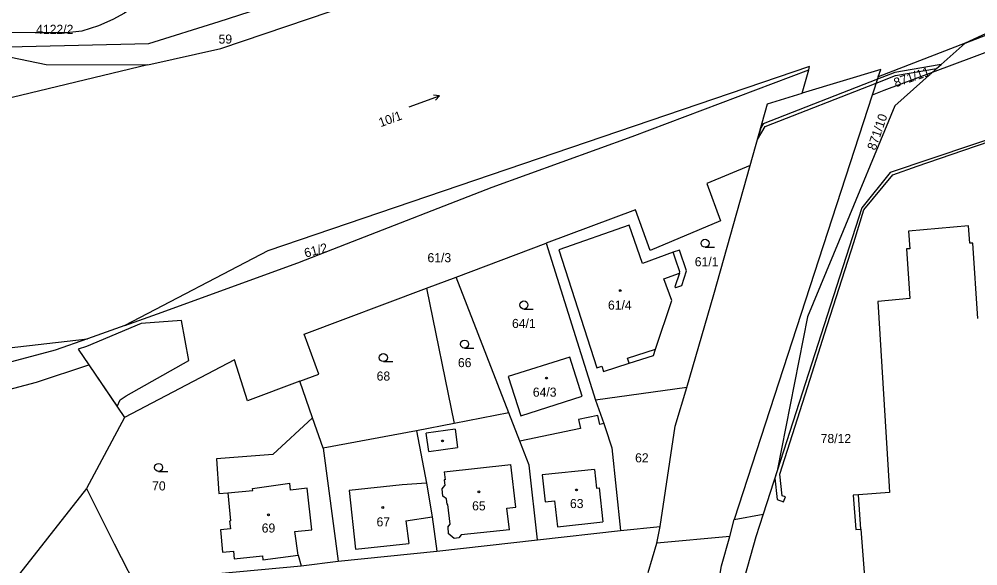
# Model space of a CAD drawing. Extents: x -869103 to -863415, y -1015889 to -1012477.
# Drawn here: x -866992.3 to -866813.2, y -1013700.7 to -1013598.4 of the extents above; entities that cross this region are included whole.
import ezdxf

# ---------------------------------------------------------------- set-up
doc = ezdxf.new("R2010")
doc.units = 0
for name, color, linetype in [('Hranice parcel', 7, 'Continuous'), ('Parcelní čísla', 7, 'Continuous'), ('Vnitřní kresba', 7, 'Continuous'), ('Věcná břemena k části', 7, 'Continuous'), ('Značky budov', 7, 'Continuous'), ('Značky kultur', 7, 'Continuous')]:
    doc.layers.add(name, color=color, linetype=linetype)

msp = doc.modelspace()

# ---------------------------------------------------------------- linework, layer by layer
at = {"layer": 'Hranice parcel'}
for p, q in [((-866815.54, -1013602.91), (-866831.77, -1013609.21)), ((-866815.54, -1013602.91), (-866821.68, -1013608.39)), ((-866845.98, -1013612.29), (-866844.78, -1013607.93)), ((-866821.68, -1013608.39), (-866830.76, -1013611.79)), ((-866821.68, -1013608.39), (-866828.67, -1013614.62)), ((-866831.77, -1013609.21), (-866832.89, -1013612.65)), ((-866830.76, -1013611.79), (-866832.89, -1013612.65)), ((-866832.89, -1013612.65), (-866858.68, -1013691.98)), ((-866855.74, -1013625.8), (-866863.82, -1013629.14)), ((-866834.84, -1013633.74), (-866850.65, -1013682.89)), ((-866910.66, -1013646.68), (-866893.86, -1013640.35)), ((-866893.86, -1013640.35), (-866884.61, -1013669.66)), ((-866916.21, -1013648.77), (-866910.66, -1013646.68)), ((-866900.81, -1013672.07), (-866910.66, -1013646.68)), ((-866916.21, -1013648.77), (-866911.06, -1013674.07)), ((-866972.57, -1013655.74), (-866966.46, -1013653.57)), ((-866845.02, -1013654.08), (-866850.65, -1013682.89)), ((-866972.57, -1013655.74), (-866979.55, -1013658.21)), ((-867010.61, -1013661.73), (-866979.55, -1013658.21)), ((-866937.48, -1013673.02), (-866939.89, -1013666.14)), ((-867007.9, -1013671.22), (-866989.1, -1013666.33)), ((-866867.58, -1013667.32), (-866884.61, -1013669.66)), ((-866884.61, -1013669.66), (-866883.07, -1013674.07)), ((-866972.64, -1013672.94), (-866979.73, -1013686.23)), ((-866935.49, -1013678.67), (-866937.48, -1013673.02)), ((-866900.81, -1013672.07), (-866911.06, -1013674.07)), ((-866898.75, -1013677.38), (-866900.81, -1013672.07)), ((-866911.06, -1013674.07), (-866918.1, -1013675.44)), ((-866918.1, -1013675.44), (-866935.49, -1013678.67)), ((-866935.49, -1013678.67), (-866932.69, -1013699.79)), ((-866850.65, -1013682.89), (-866853.27, -1013691.01)), ((-866979.73, -1013686.23), (-866996.81, -1013707.95)), ((-866858.68, -1013691.98), (-866853.27, -1013691.01)), ((-866853.27, -1013691.01), (-866854.63, -1013695.24)), ((-866895.45, -1013695.8), (-866879.93, -1013694.09)), ((-866879.93, -1013694.09), (-866872.51, -1013693.3)), ((-866914.29, -1013697.91), (-866895.45, -1013695.8)), ((-866854.63, -1013695.24), (-866863.71, -1013727.16)), ((-866932.69, -1013699.79), (-866914.29, -1013697.91)), ((-866939.63, -1013700.66), (-866932.69, -1013699.79))]:
    msp.add_line(p, q, dxfattribs=at)
for points in [[(-866754.89, -1013574.97), (-866763.95, -1013579.11), (-866815.54, -1013602.91)], [(-866815.54, -1013602.91), (-866775.81, -1013587.47), (-866772, -1013585.98), (-866757.37, -1013579.81), (-866756.15, -1013583.24), (-866770.7, -1013589.27), (-866774.61, -1013590.75), (-866821.68, -1013608.39)], [(-867002.34, -1013603.8), (-866968.1, -1013602.98), (-866954.97, -1013598.9), (-866910.11, -1013584.32), (-866889.49, -1013581.79)], [(-866968.28, -1013606.97), (-866954.64, -1013603.94), (-866889.49, -1013581.79)], [(-866959.04, -1013588.92), (-866961.43, -1013590.1), (-866965.81, -1013592.64), (-866972.66, -1013597.32), (-866974.84, -1013598.49), (-866977.52, -1013599.7), (-866980.63, -1013600.69), (-866983.41, -1013601.01), (-866989.36, -1013600.99), (-866995.06, -1013600.96), (-866998.51, -1013601.12), (-867001.7, -1013601.55), (-867004.91, -1013602.24), (-867006.87, -1013602.88)], [(-867002.34, -1013603.8), (-866987.29, -1013606.93), (-866968.28, -1013606.97)], [(-866968.28, -1013606.97), (-866997.06, -1013613.88), (-867023.18, -1013607.58)], [(-866844.78, -1013607.93), (-866844.6, -1013607.28), (-866945.84, -1013641.77), (-866972.57, -1013655.74)], [(-866966.46, -1013653.57), (-866940.26, -1013644.01), (-866931.14, -1013640.46), (-866903.92, -1013629.85), (-866877.78, -1013620.37), (-866844.78, -1013607.93)], [(-866831.77, -1013609.21), (-866831.32, -1013607.83), (-866845.98, -1013612.29)], [(-866855.74, -1013625.8), (-866852.49, -1013614.27), (-866845.98, -1013612.29)], [(-866828.67, -1013614.62), (-866839.07, -1013639.82), (-866845.02, -1013654.08)], [(-866806.37, -1013619.3), (-866829.58, -1013627.13), (-866834.84, -1013633.74)], [(-866867.58, -1013667.32), (-866862.48, -1013649.92), (-866855.74, -1013625.8)], [(-866863.82, -1013629.14), (-866861.27, -1013636.16), (-866874.41, -1013641.67)], [(-866874.41, -1013641.67), (-866877.17, -1013634.11), (-866893.86, -1013640.35)], [(-866868.94, -1013641.63), (-866870.11, -1013642.02), (-866875.86, -1013644.1), (-866878.31, -1013636.96), (-866891.46, -1013641.6), (-866884.37, -1013663.67), (-866883.42, -1013663.36), (-866883.15, -1013664.33), (-866878.34, -1013662.77), (-866873.81, -1013661.35), (-866873.41, -1013660.17), (-866870.38, -1013651.05), (-866871.86, -1013646.98), (-866868.93, -1013645.96), (-866869.77, -1013648.52), (-866869.59, -1013648.64), (-866868.5, -1013648.26), (-866867.61, -1013645.51), (-866868.94, -1013641.63)], [(-866813.16, -1013654.44), (-866814.08, -1013640.31), (-866814.69, -1013640.35), (-866814.9, -1013637.07), (-866826.12, -1013638.11), (-866825.9, -1013641.37), (-866826.48, -1013641.41), (-866825.87, -1013650.69), (-866831.86, -1013651.24), (-866829.74, -1013685.85)], [(-866939.89, -1013666.14), (-866936.35, -1013664.81), (-866939.05, -1013657.37), (-866916.21, -1013648.77)], [(-866979.55, -1013658.21), (-866985.59, -1013660.35), (-867009.21, -1013666.63)], [(-866939.89, -1013666.14), (-866949.67, -1013669.81), (-866952.1, -1013662.14), (-866972.64, -1013672.94)], [(-866898.59, -1013672.62), (-866887.09, -1013668.97), (-866889.41, -1013661.66), (-866900.92, -1013665.28), (-866898.59, -1013672.62)], [(-866989.1, -1013666.33), (-866979.29, -1013663.06), (-866972.64, -1013672.94)], [(-866872.51, -1013693.3), (-866869.71, -1013674.57), (-866867.58, -1013667.32)], [(-866937.48, -1013673.02), (-866944.92, -1013679.84), (-866955.47, -1013680.67), (-866954.99, -1013687.17), (-866953.35, -1013687.02), (-866952.85, -1013692.28), (-866953, -1013692.29), (-866952.81, -1013693.75), (-866954.69, -1013693.93), (-866954.3, -1013698.1), (-866952.27, -1013697.91), (-866952.17, -1013699.37), (-866946.88, -1013698.77), (-866946.78, -1013699.52), (-866940.21, -1013698.68), (-866939.63, -1013700.66)], [(-866883.07, -1013674.07), (-866883.83, -1013674.23), (-866884.17, -1013672.54), (-866887.8, -1013673.33), (-866887.43, -1013674.99), (-866898.75, -1013677.38)], [(-866883.07, -1013674.07), (-866882.82, -1013674.78), (-866881.57, -1013678.58), (-866879.93, -1013694.09)], [(-866918.1, -1013675.44), (-866916.21, -1013685.18), (-866915.15, -1013691.48), (-866914.29, -1013697.91)], [(-866895.45, -1013695.8), (-866897.01, -1013681.85), (-866898.75, -1013677.38)], [(-866829.74, -1013685.85), (-866829.67, -1013686.96), (-866835.48, -1013687.38)], [(-866979.73, -1013686.23), (-866974.6, -1013696.55), (-866969.42, -1013706.64)], [(-866835.48, -1013687.38), (-866836.46, -1013687.45), (-866835.99, -1013693.9), (-866835.01, -1013693.83), (-866834.12, -1013705.99), (-866835.17, -1013706.12), (-866835.13, -1013706.89), (-866845.37, -1013707.64), (-866845.4, -1013707.34), (-866849.48, -1013707.64), (-866849.46, -1013707.94), (-866856.06, -1013708.42), (-866858.04, -1013715.23), (-866860.64, -1013724.17), (-866861.93, -1013728.61)], [(-866896.16, -1013811.35), (-866893.4, -1013806.89), (-866891.02, -1013802.33), (-866889.22, -1013797.62), (-866887.76, -1013792.83), (-866886.35, -1013788.03), (-866884.89, -1013783.24), (-866875.18, -1013749.6), (-866861.37, -1013702.5), (-866861.06, -1013700.68), (-866859.54, -1013695.2), (-866858.68, -1013691.98)], [(-866874.78, -1013701.92), (-866873.17, -1013696.46), (-866872.51, -1013693.3)], [(-866969.42, -1013706.64), (-866959.17, -1013702.5), (-866939.63, -1013700.66)]]:
    msp.add_lwpolyline(points, dxfattribs=at)
at = {"layer": 'Vnitřní kresba'}
for p, q in [((-866869.67, -1013643.3), (-866870.11, -1013642.02)), ((-866868.85, -1013645.7), (-866869.67, -1013643.3)), ((-866868.93, -1013645.96), (-866868.85, -1013645.7)), ((-866878.65, -1013661.83), (-866873.41, -1013660.17)), ((-866878.34, -1013662.77), (-866878.65, -1013661.83)), ((-866910.84, -1013675.1), (-866916.26, -1013675.86)), ((-866910.84, -1013675.1), (-866910.4, -1013678.57)), ((-866915.79, -1013679.31), (-866916.26, -1013675.86)), ((-866915.79, -1013679.31), (-866910.4, -1013678.57)), ((-866912.91, -1013683.09), (-866900.46, -1013681.73)), ((-866899.48, -1013689.72), (-866900.46, -1013681.73)), ((-866912.91, -1013683.09), (-866912.74, -1013684.59)), ((-866884.82, -1013682.65), (-866894.61, -1013683.65)), ((-866894.61, -1013683.65), (-866894.05, -1013688.71)), ((-866884.82, -1013682.65), (-866884.44, -1013686.15)), ((-866948.71, -1013686.23), (-866941.74, -1013685.2)), ((-866941.64, -1013686.5), (-866941.74, -1013685.2)), ((-866920.76, -1013685.52), (-866930.65, -1013686.61)), ((-866916.21, -1013685.18), (-866920.76, -1013685.52)), ((-866913.28, -1013686.28), (-866912.78, -1013685.65)), ((-866912.74, -1013684.59), (-866912.9, -1013684.61)), ((-866912.9, -1013684.61), (-866912.78, -1013685.65)), ((-866953.35, -1013687.02), (-866948.68, -1013686.58)), ((-866948.68, -1013686.58), (-866948.71, -1013686.23)), ((-866938.49, -1013686.16), (-866941.64, -1013686.5)), ((-866937.65, -1013693.95), (-866938.49, -1013686.16)), ((-866930.65, -1013686.61), (-866929.47, -1013697.56)), ((-866913.12, -1013687.67), (-866913.28, -1013686.28)), ((-866884.44, -1013686.15), (-866883.94, -1013686.1)), ((-866883.94, -1013686.1), (-866883.25, -1013692.45)), ((-866835.01, -1013693.83), (-866835.48, -1013687.38)), ((-866912.49, -1013688.16), (-866913.12, -1013687.67)), ((-866912.37, -1013689.21), (-866912.49, -1013688.16)), ((-866912.22, -1013689.19), (-866912.37, -1013689.21)), ((-866911.79, -1013692.9), (-866912.22, -1013689.19)), ((-866894.05, -1013688.71), (-866892.26, -1013688.51)), ((-866892.26, -1013688.51), (-866891.71, -1013693.35)), ((-866901.16, -1013689.91), (-866899.48, -1013689.72)), ((-866900.72, -1013693.91), (-866901.16, -1013689.91)), ((-866920.08, -1013692.24), (-866915.15, -1013691.48)), ((-866920.08, -1013692.24), (-866919.48, -1013696.47)), ((-866912.23, -1013693.44), (-866911.79, -1013692.9)), ((-866891.71, -1013693.35), (-866883.25, -1013692.45)), ((-866940.78, -1013694.24), (-866937.65, -1013693.95)), ((-866940.21, -1013698.68), (-866940.78, -1013694.24)), ((-866912.23, -1013693.44), (-866912.18, -1013694.64)), ((-866911.03, -1013695.56), (-866912.18, -1013694.64)), ((-866900.72, -1013693.91), (-866909.73, -1013694.88)), ((-866929.47, -1013697.56), (-866919.48, -1013696.47)), ((-866910.15, -1013695.45), (-866911.03, -1013695.56)), ((-866909.73, -1013694.88), (-866910.15, -1013695.45)), ((-866859.54, -1013695.2), (-866873.17, -1013696.46))]:
    msp.add_line(p, q, dxfattribs=at)
at = {"layer": 'Věcná břemena k části'}
for points in [[(-866854.37, -1013620.95), (-866852.91, -1013618.49), (-866832.16, -1013610.41), (-866828.54, -1013609), (-866820.88, -1013607.68), (-866820, -1013606.89), (-866820.39, -1013606.99), (-866828.7, -1013608.42), (-866831.92, -1013609.67), (-866853.31, -1013618.01), (-866853.75, -1013618.73)], [(-866849.5, -1013688.71), (-866849.14, -1013687.78), (-866849.74, -1013687.55), (-866850.16, -1013683.55), (-866844.51, -1013665.79), (-866841.81, -1013657.3), (-866836.37, -1013640.19), (-866834.45, -1013634.12), (-866829.05, -1013627.52), (-866824.49, -1013625.95), (-866815.99, -1013623.02), (-866808.12, -1013620.29), (-866806.32, -1013619.67), (-866806.37, -1013619.3), (-866829.58, -1013627.13), (-866834.84, -1013633.74), (-866850.65, -1013682.89), (-866851.09, -1013684.25), (-866850.67, -1013688.26)], [(-866979.29, -1013663.06), (-866974.04, -1013670.85), (-866973.47, -1013669.64), (-866972.3, -1013668.89), (-866960.59, -1013662.25), (-866961.96, -1013654.77), (-866969.51, -1013655.32), (-866979.73, -1013659.63), (-866981.28, -1013660.12)]]:
    msp.add_lwpolyline(points, close=True, dxfattribs=at)
at = {"layer": 'Značky budov'}
for centre in [(-866879.98, -1013649.2), (-866893.79, -1013665.55), (-866913.23, -1013677.32), (-866906.4, -1013686.84), (-866888.18, -1013686.48), (-866945.75, -1013691.12), (-866924.39, -1013689.75)]:
    msp.add_circle(centre, 0.175, dxfattribs=at)
at = {"layer": 'Značky kultur'}
for p, q in [((-866919.44, -1013614.85), (-866913.8, -1013612.8)), ((-866913.8, -1013612.8), (-866914.89, -1013612.66)), ((-866913.8, -1013612.8), (-866914.55, -1013613.6)), ((-866864.15, -1013641.1), (-866862.4, -1013641.1)), ((-866898, -1013652.64), (-866896.25, -1013652.64)), ((-866909.1, -1013659.96), (-866907.35, -1013659.96)), ((-866924.27, -1013662.48), (-866922.52, -1013662.48)), ((-866966.27, -1013683.02), (-866964.52, -1013683.02))]:
    msp.add_line(p, q, dxfattribs=at)
for centre in [(-866864.15, -1013640.35), (-866898, -1013651.89), (-866909.1, -1013659.21), (-866924.27, -1013661.73), (-866966.27, -1013682.27)]:
    msp.add_circle(centre, 0.75, dxfattribs=at)

# ---------------------------------------------------------------- texts
at = {"layer": 'Parcelní čísla'}
for s, p in [('4122/2', (-866989.15, -1013601.19)), ('59', (-866955.06, -1013603.01)), ('61/3', (-866916.02, -1013643.89)), ('61/1', (-866866.07, -1013644.65)), ('61/4', (-866882.29, -1013652.76)), ('64/1', (-866900.22, -1013656.19)), ('66', (-866910.33, -1013663.51)), ('68', (-866925.52, -1013666.03)), ('64/3', (-866896.33, -1013669.04)), ('78/12', (-866842.54, -1013677.71)), ('62', (-866877.22, -1013681.32)), ('70', (-866967.48, -1013686.57)), ('65', (-866907.68, -1013690.3)), ('63', (-866889.39, -1013689.87)), ('69', (-866947, -1013694.45)), ('67', (-866925.54, -1013693.29))]:
    msp.add_text(s, height=1.7, dxfattribs=at).set_placement(p)
for s, rotation, p in [('871/11', 19, (-866828.53, -1013611.2)), ('10/1', 20, (-866924.78, -1013618.65)), ('871/10', 71, (-866832.3, -1013623.08)), ('61/2', 15, (-866938.8, -1013643.05))]:
    msp.add_text(s, height=1.7, rotation=rotation, dxfattribs=at).set_placement(p)

doc.saveas('drawing.dxf')
